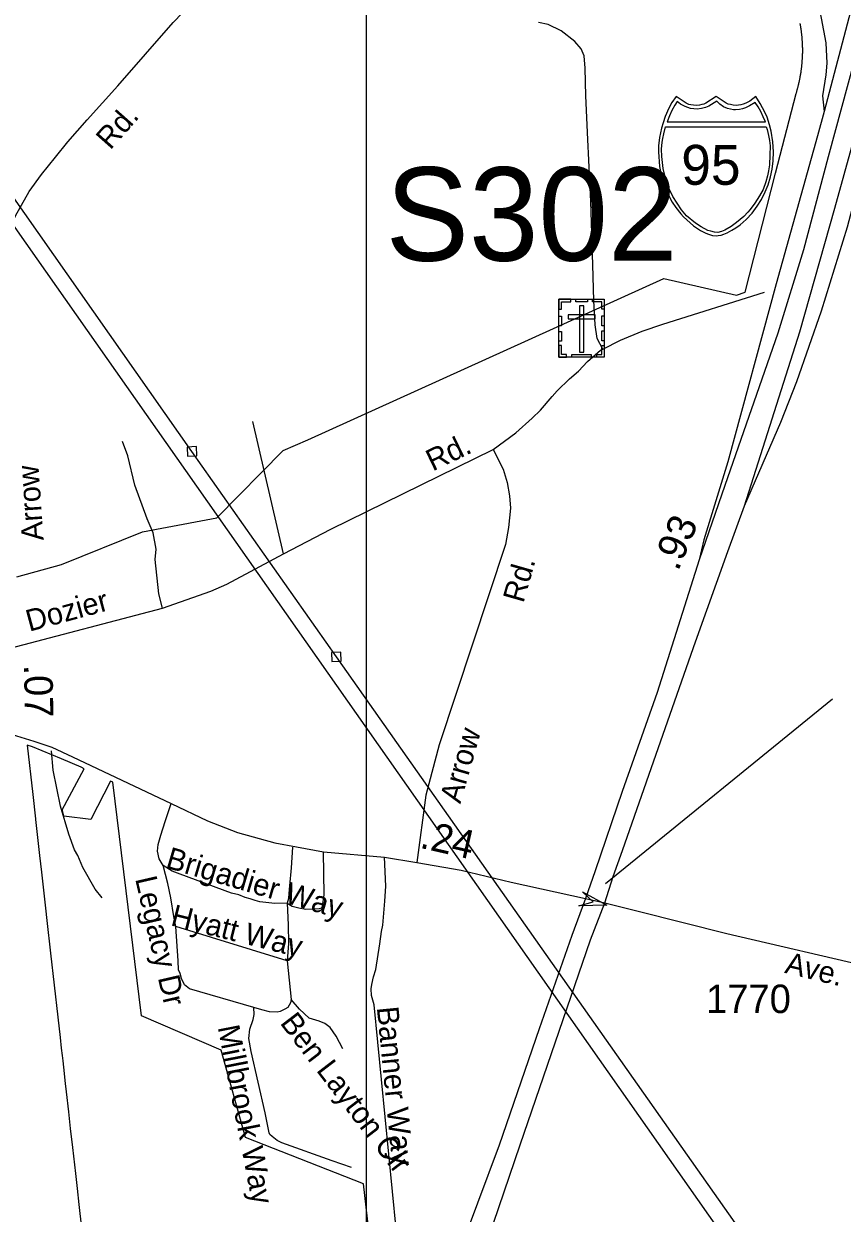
# Model space of a CAD drawing. Extents: x 2220236 to 2384410, y 720751 to 894131.
# Drawn here: x 2328303 to 2331894, y 808018 to 813234 of the extents above; entities that cross this region are included whole.
import ezdxf

# ---------------------------------------------------------------- set-up
doc = ezdxf.new("R2010")
doc.units = 0
doc.layers.add('Default', color=7, linetype='Continuous')

msp = doc.modelspace()

# ---------------------------------------------------------------- linework, layer by layer
at = {"layer": 'Default'}
for p, q in [((2329443.6, 810909), (2329307.8, 811489.8)), ((2330855, 809463.5), (2331851.7, 810274.4)), ((2329459.1, 809124.6), (2328969.8, 809275.3)), ((2329459.1, 809124.6), (2329477.1, 808954.9))]:
    msp.add_line(p, q, dxfattribs=at)
for points in [[(2319853.3, 820695.9), (2326592.3, 814719.1), (2333025.8, 805564.5)], [(2333024.4, 805702.5), (2331824.6, 807406.8), (2329674.8, 810458.2), (2329041.4, 811359.1), (2328249.6, 812486.1), (2327790.8, 813138.8), (2326970.6, 814303.4), (2326633.7, 814783.6), (2326625.6, 814795.5), (2319961.3, 820697.1)], [(2329807.7, 816974.9), (2370566.3, 816974.8), (2370566.3, 785046.7), (2329807.6, 785046.7), (2329807.7, 816974.9)], [(2330485.7, 814226.6), (2330493.6, 814214.7), (2330523.2, 814200.9), (2330633.7, 814189.1), (2330738.3, 814175.2), (2330911.9, 814145.6), (2331067.7, 814114), (2331303.9, 814007), (2331398.7, 813919.6), (2331492.1, 813816.2), (2331573.6, 813710.8), (2331680.8, 813545.8), (2331752.4, 813418.6), (2331792.1, 813313.2), (2331821.9, 813150.2), (2331827.1, 813062), (2331822.5, 813010.2), (2331807.8, 812917.6), (2331814.7, 812849.4)], [(2332217.1, 814086.2), (2332176.8, 813901.9), (2332129, 813719), (2331976.3, 813178.1), (2331832.7, 812650.1), (2331724, 812242.6), (2331612.1, 811877.2), (2331378.6, 811209.5), (2331266, 810883.8)], [(2331465.9, 811120.8), (2331708.5, 811883.6), (2331861.7, 812426.2), (2331984.5, 812868.2), (2332341.9, 814076)], [(2332060.9, 813784), (2331814.7, 812849.4)], [(2328243.3, 810496.4), (2328217.4, 812141.9), (2328214.7, 812171), (2328216.7, 812197.8), (2328217.2, 812255.3), (2328229.6, 812307.4), (2328266.8, 812391.8), (2328326.3, 812498.5), (2328380.8, 812572.9), (2328442.8, 812649.8), (2328497.3, 812716.8), (2328581.6, 812813.5), (2328715.5, 812962.4), (2328958.5, 813240.2), (2329041.5, 813325.8), (2329073.8, 813365.5), (2329115.9, 813427.5), (2329158.1, 813519.3), (2329185.3, 813623.5), (2329225, 813725.2)], [(2328273, 810809.1), (2328468.8, 810863.4), (2328824.2, 811006.5), (2328909.5, 811022.6), (2329150, 811068.2), (2329440.8, 811362.8), (2329549.2, 811409.8), (2331112, 812116.9), (2331430.5, 812044.1), (2331468.5, 812056.5), (2331601.2, 812579.2), (2331692.2, 812928.6), (2331693, 812931), (2331693.8, 812933.4), (2331694.5, 812935.8), (2331695, 812938.2), (2331695.8, 812940.6), (2331696.5, 812943), (2331697.2, 812945.4), (2331697.8, 812947.8), (2331698.5, 812950.2), (2331699, 812952.7), (2331699.8, 812955.1), (2331700.5, 812957.5), (2331701, 812959.9), (2331701.5, 812962.3), (2331702.2, 812964.8), (2331702.8, 812967.2), (2331703.5, 812969.6), (2331704, 812972.1), (2331704.5, 812974.5), (2331705, 812976.9), (2331705.5, 812979.4), (2331706.2, 812981.8), (2331706.8, 812984.2), (2331707.2, 812986.7), (2331707.8, 812989.1), (2331708.2, 812991.6), (2331708.8, 812994.1), (2331709.2, 812996.5), (2331709.8, 812998.9), (2331710, 813001.4), (2331710.5, 813003.9), (2331711, 813006.4), (2331711.5, 813008.8), (2331711.8, 813011.2), (2331712.2, 813013.8), (2331712.8, 813016.2), (2331713, 813018.7), (2331713.5, 813021.1), (2331713.8, 813023.6), (2331714.2, 813026.1), (2331714.5, 813028.6), (2331714.8, 813031.1), (2331715.2, 813033.5), (2331715.5, 813036), (2331715.8, 813038.5), (2331716, 813040.9), (2331716.5, 813043.4), (2331716.8, 813045.9), (2331717, 813048.4), (2331717.2, 813050.9), (2331717.5, 813053.4), (2331717.8, 813055.9), (2331718, 813058.4), (2331718.2, 813060.9), (2331718.5, 813063.3), (2331718.8, 813065.8), (2331718.8, 813068.3), (2331719, 813070.8), (2331719.2, 813073.3), (2331719.2, 813075.8), (2331719.5, 813078.3), (2331719.8, 813080.8), (2331719.8, 813083.3), (2331720, 813085.8), (2331720, 813088.3), (2331720.2, 813090.8), (2331720.2, 813095.8), (2331720.5, 813098.2), (2331720.5, 813103.2), (2331720.8, 813105.8), (2331720.8, 813113.2), (2331720.8, 813115.8), (2331720.8, 813128.2), (2331720.5, 813130.8), (2331720.5, 813138.2), (2331720.2, 813140.8), (2331720.2, 813145.8), (2331720, 813148.2), (2331720, 813150.8), (2331719.8, 813153.2), (2331719.8, 813155.8), (2331719.5, 813158.2), (2331719.2, 813160.8), (2331719.2, 813163.2), (2331719, 813165.8), (2331718.8, 813168.2), (2331718.5, 813170.7), (2331718.2, 813173.2), (2331718.2, 813175.7), (2331718, 813178.2), (2331717.8, 813180.7), (2331717.5, 813183.2), (2331717.2, 813185.6), (2331717, 813188.1), (2331716.8, 813190.6), (2331716.2, 813193.1), (2331716, 813195.6), (2331715.8, 813198.1), (2331715.5, 813200.6), (2331715, 813203), (2331714.8, 813205.5), (2331714.5, 813208), (2331714, 813210.4), (2331713.8, 813212.9), (2331713.2, 813215.4), (2331713, 813217.9), (2331712.5, 813220.3), (2331712.2, 813222.8), (2331711.8, 813225.2), (2331711.2, 813227.8), (2331711, 813230.2), (2331710.5, 813232.6), (2331710, 813235.1)], [(2328273, 810809.1), (2328468.8, 810863.4), (2328824.2, 811006.5), (2328909.5, 811022.6), (2329150, 811068.2), (2329440.8, 811362.8), (2329549.2, 811409.8), (2331112, 812116.9), (2331430.5, 812044.1), (2331468.5, 812056.5), (2331601.2, 812579.2), (2331692.2, 812928.6), (2331693, 812931), (2331693.8, 812933.4), (2331694.5, 812935.8), (2331695, 812938.2), (2331695.8, 812940.6), (2331696.5, 812943), (2331697.2, 812945.4), (2331697.8, 812947.8), (2331698.5, 812950.2), (2331699, 812952.7), (2331699.8, 812955.1), (2331700.5, 812957.5), (2331701, 812959.9), (2331701.5, 812962.3), (2331702.2, 812964.8), (2331702.8, 812967.2), (2331703.5, 812969.6), (2331704, 812972.1), (2331704.5, 812974.5), (2331705, 812976.9), (2331705.5, 812979.4), (2331706.2, 812981.8), (2331706.8, 812984.2), (2331707.2, 812986.7), (2331707.8, 812989.1), (2331708.2, 812991.6), (2331708.8, 812994.1), (2331709.2, 812996.5), (2331709.8, 812998.9), (2331710, 813001.4), (2331710.5, 813003.9), (2331711, 813006.4), (2331711.5, 813008.8), (2331711.8, 813011.2), (2331712.2, 813013.8), (2331712.8, 813016.2), (2331713, 813018.7), (2331713.5, 813021.1), (2331713.8, 813023.6), (2331714.2, 813026.1), (2331714.5, 813028.6), (2331714.8, 813031.1), (2331715.2, 813033.5), (2331715.5, 813036), (2331715.8, 813038.5), (2331716, 813040.9), (2331716.5, 813043.4), (2331716.8, 813045.9), (2331717, 813048.4), (2331717.2, 813050.9), (2331717.5, 813053.4), (2331717.8, 813055.9), (2331718, 813058.4), (2331718.2, 813060.9), (2331718.5, 813063.3), (2331718.8, 813065.8), (2331718.8, 813068.3), (2331719, 813070.8), (2331719.2, 813073.3), (2331719.2, 813075.8), (2331719.5, 813078.3), (2331719.8, 813080.8), (2331719.8, 813083.3), (2331720, 813085.8), (2331720, 813088.3), (2331720.2, 813090.8), (2331720.2, 813095.8), (2331720.5, 813098.2), (2331720.5, 813103.2), (2331720.8, 813105.8), (2331720.8, 813113.2), (2331720.8, 813115.8), (2331720.8, 813128.2), (2331720.5, 813130.8), (2331720.5, 813138.2), (2331720.2, 813140.8), (2331720.2, 813145.8), (2331720, 813148.2), (2331720, 813150.8), (2331719.8, 813153.2), (2331719.8, 813155.8), (2331719.5, 813158.2), (2331719.2, 813160.8), (2331719.2, 813163.2), (2331719, 813165.8), (2331718.8, 813168.2), (2331718.5, 813170.7), (2331718.2, 813173.2), (2331718.2, 813175.7), (2331718, 813178.2), (2331717.8, 813180.7), (2331717.5, 813183.2), (2331717.2, 813185.6), (2331717, 813188.1), (2331716.8, 813190.6), (2331716.2, 813193.1), (2331716, 813195.6), (2331715.8, 813198.1), (2331715.5, 813200.6), (2331715, 813203), (2331714.8, 813205.5), (2331714.5, 813208), (2331714, 813210.4), (2331713.8, 813212.9), (2331713.2, 813215.4), (2331713, 813217.9), (2331712.5, 813220.3), (2331712.2, 813222.8), (2331711.8, 813225.2), (2331711.2, 813227.8), (2331711, 813230.2), (2331710.5, 813232.6), (2331710, 813235.1)], [(2330843.7, 811807.3), (2330819.6, 811853.8), (2330809.7, 811913.4), (2330804.8, 812020.9), (2330800.6, 812177.1), (2330790.7, 812455), (2330777.5, 812726.2), (2330769.2, 812918.1), (2330765.9, 813038.8), (2330762.6, 813093.4), (2330748.6, 813124), (2330720.5, 813157.1), (2330661, 813203.4), (2330604.8, 813231.5), (2330561.8, 813239.8)], [(2331814.7, 812849.4), (2331786.4, 812742.7), (2331604.3, 812094.3), (2331392.6, 811313.3), (2331287, 810971.1), (2331266, 810883.8)], [(2331465.9, 811120.8), (2331625, 811487.4), (2331695.2, 811665.7), (2331803.1, 811975.9), (2331917.7, 812343.3), (2332054.1, 812859.1)], [(2330363.5, 811367.6), (2330462.6, 811440.3), (2330533.7, 811504.8), (2330570.1, 811539.6), (2330622.1, 811599.9), (2330643.7, 811624.2), (2330697.2, 811676.8), (2330736.8, 811711.2), (2330776.3, 811753.6), (2330833.7, 811802.2), (2330843.7, 811807.3), (2330921.3, 811847), (2331016.7, 811886.1), (2331106.5, 811917), (2331552.7, 812057.5)], [(2328243.3, 810496.4), (2328911.4, 810672.1), (2329123.8, 810746.2), (2329193.6, 810776.9), (2329443.6, 810909), (2329650.7, 811018.4), (2330363.5, 811367.6)], [(2328911.4, 810672.1), (2328896.1, 810733.7), (2328880.5, 810885.5), (2328884.1, 810929.5), (2328871.4, 811001.4), (2328844.6, 811063.1), (2328791, 811210.4), (2328759.7, 811339.9), (2328737, 811401.8)], [(2329022.2, 811338.3), (2329062.2, 811339.9), (2329060.6, 811379.8), (2329020.6, 811378.2), (2329022.2, 811338.3)], [(2330363.5, 811367.6), (2330406.4, 811281.6), (2330424.6, 811222), (2330434.5, 811164.1), (2330439.5, 811109.6), (2330429.6, 811025.2), (2330416.3, 810950.8), (2330125.4, 810072.6), (2330066.8, 809851.8), (2330028.2, 809556.4)], [(2330852.3, 809379), (2330889.9, 809495.1), (2330930.2, 809608.4), (2331088.9, 810060.9), (2331250.2, 810524), (2331392.5, 810919.8), (2331465.9, 811120.8)], [(2331266, 810883.8), (2331082.4, 810301.9), (2330929, 809867.9), (2330810.7, 809520), (2330767.9, 809398)], [(2329655.6, 810437.4), (2329695.6, 810439.1), (2329693.9, 810479), (2329654, 810477.4), (2329655.6, 810437.4)], [(2328232.7, 810123.4), (2328347.8, 810088.6), (2328425.9, 810062.2), (2328517.8, 810018.9), (2328950.7, 809815), (2329109.4, 809738.9), (2329241.6, 809688.4), (2329404.2, 809643), (2329500.3, 809625), (2329618.4, 809603.3), (2329886.7, 809579), (2330028.2, 809556.4), (2330222.5, 809522.6), (2330442.1, 809469.8), (2330767.9, 809398)], [(2329829.8, 807827.4), (2329793.8, 808146.9), (2329276, 808349.8), (2329169.8, 808733.6), (2328820.5, 808883.1), (2328694.2, 809907.8), (2328683.5, 809912.8), (2328598, 809744.7), (2328479.2, 809759.9), (2328471.8, 809786.8), (2328568.2, 809967.6), (2328555.5, 809973.7), (2328469.2, 810011.2), (2328342.2, 810062.9), (2328318.8, 810070.6), (2328343, 809854.6), (2328355.2, 809747.1), (2328355.5, 809744.1), (2328373, 809587.2), (2328381.2, 809513.7), (2328399.2, 809355.6), (2328405.2, 809301.8), (2328421.2, 809158.6), (2328437, 809017.6), (2328452.8, 808878), (2328462.8, 808789), (2328468, 808742.3), (2328471.8, 808710.1), (2328474.2, 808686.8), (2328477.5, 808659.3), (2328485.5, 808586.8), (2328489.8, 808549.9), (2328499.5, 808462.5), (2328507.5, 808390.3), (2328517, 808306.8), (2328521.2, 808269.1), (2328529.8, 808192.6), (2328537.2, 808127.1), (2328545, 808056.9), (2328556.8, 807952.8)], [(2329829.8, 807827.4), (2329793.8, 808146.9), (2329276, 808349.8), (2329169.8, 808733.6), (2328820.5, 808883.1), (2328694.2, 809907.8), (2328683.5, 809912.8), (2328598, 809744.7), (2328479.2, 809759.9), (2328471.8, 809786.8), (2328568.2, 809967.6), (2328555.5, 809973.7), (2328469.2, 810011.2), (2328342.2, 810062.9), (2328318.8, 810070.6), (2328343, 809854.6), (2328355.2, 809747.1), (2328355.5, 809744.1), (2328373, 809587.2), (2328381.2, 809513.7), (2328399.2, 809355.6), (2328405.2, 809301.8), (2328421.2, 809158.6), (2328437, 809017.6), (2328452.8, 808878), (2328462.8, 808789), (2328468, 808742.3), (2328471.8, 808710.1), (2328474.2, 808686.8), (2328477.5, 808659.3), (2328485.5, 808586.8), (2328489.8, 808549.9), (2328499.5, 808462.5), (2328507.5, 808390.3), (2328517, 808306.8), (2328521.2, 808269.1), (2328529.8, 808192.6), (2328537.2, 808127.1), (2328545, 808056.9), (2328556.8, 807952.8)], [(2328646.6, 809401.7), (2328616.2, 809439.3), (2328563.1, 809534.7), (2328540.6, 809586.4), (2328526.3, 809612.2), (2328501.6, 809680.1), (2328464.3, 809803.6), (2328432.5, 809961.4), (2328424.3, 810045.7)], [(2328914.9, 809542.5), (2328897.8, 809571.9), (2328889.5, 809606.6), (2328892.8, 809634.7), (2328904.4, 809676.1), (2328924.2, 809735.6), (2328950.7, 809815)], [(2329482.9, 809623.1), (2329476.3, 809532.2), (2329469.7, 809454.4), (2329466.4, 809419.7), (2329464.7, 809398.2), (2329458.4, 809378.4)], [(2329458.4, 809378.4), (2329480.5, 809364.7), (2329510.7, 809357), (2329540.7, 809351.4), (2329600.6, 809354), (2329610.7, 809358), (2329614.6, 809364), (2329622, 809414.1), (2329618.4, 809603.3)], [(2329458.4, 809378.4), (2329404.5, 809375.8), (2329338.4, 809383.1), (2329318.3, 809388.9), (2329296.4, 809396.6), (2329274.3, 809402.3), (2329246.3, 809414.2), (2329214.1, 809421.7), (2328989.3, 809505.3), (2328955.1, 809518.9), (2328914.9, 809542.5)], [(2328969.8, 809275.3), (2328961.2, 809319.1), (2328948.5, 809400.8), (2328935.7, 809464.7), (2328914.9, 809542.5)], [(2329873.6, 809253), (2329879.3, 809281), (2329888.2, 809387), (2329891.5, 809452.9), (2329886.7, 809579)], [(2330767.9, 809398), (2330708.6, 809236.7), (2330564.4, 808826.8), (2330389.8, 808316.1), (2330199.4, 807808), (2330072.4, 807474.6), (2329892.6, 807030), (2329681.9, 806506.8)], [(2330767.9, 809398), (2330852.3, 809379)], [(2329458.4, 809378.4), (2329463.5, 809282.4), (2329464.4, 809200.6), (2329459.1, 809124.6)], [(2329846, 806471), (2329968, 806815.7), (2330224.5, 807561.9), (2330481, 808318.7), (2330789.3, 809217.1), (2330852.3, 809379)], [(2330852.3, 809379), (2330999.1, 809343.1), (2331387.4, 809244.8), (2332041.3, 809092.9), (2332207.6, 809053.8), (2332514.3, 808968.3), (2332607.2, 808936.6), (2332732.4, 808885.9), (2332878.1, 808825.7), (2333396.2, 808608.8), (2333927.1, 808388.6), (2334052.4, 808325.7)], [(2329313.4, 808921), (2329030.6, 809002), (2329008.5, 809019.7), (2328996.1, 809047.7), (2328990, 809069.6), (2328981.8, 809085.5), (2328981.4, 809125.5), (2328969.8, 809275.3)], [(2329937.6, 807950.1), (2329841.1, 808932.7), (2329828.7, 808972.6), (2329828.2, 809002.6), (2329830.1, 809020.5), (2329837.7, 809054.6), (2329847.4, 809086.8), (2329866.2, 809198.8), (2329873.6, 809253)], [(2329740.8, 808218), (2329656.5, 808248), (2329435.7, 808326.6), (2329415.7, 808336.4), (2329393.6, 808354.3), (2329383.4, 808364), (2329379.3, 808370.1), (2329362.3, 808457.8), (2329301.5, 808727), (2329291, 808784.8), (2329294.5, 808825), (2329310, 808867), (2329313.7, 808889.2), (2329313.4, 808921)], [(2329477.1, 808954.9), (2329473.1, 808940.7), (2329461.3, 808920.6), (2329449.4, 808912.5), (2329427.6, 808902.2), (2329415.7, 808900.1), (2329381.6, 808901.7), (2329347.5, 808909.4), (2329313.4, 808921)], [(2329703.1, 808739.4), (2329674.7, 808795.1), (2329647.9, 808832.4), (2329624, 808850.4), (2329600, 808860.2), (2329555.8, 808873.6), (2329513.4, 808913.1), (2329477.1, 808954.9)]]:
    msp.add_lwpolyline(points, dxfattribs=at)
for points in [[(2331340.9, 812304.3), (2331350.4, 812305.2), (2331363.1, 812307.7), (2331375.5, 812311.7), (2331389.6, 812318), (2331410.4, 812329.5), (2331427.2, 812339.3), (2331446.5, 812352.3), (2331472.7, 812376), (2331498.7, 812403.5), (2331521.7, 812434.5), (2331539.9, 812463.5), (2331556, 812496.7), (2331569.4, 812527.6), (2331580.1, 812562.9), (2331587.2, 812597.1), (2331590.8, 812632.8), (2331593.1, 812672.4), (2331590.4, 812716.9), (2331582.7, 812762.5), (2331575.4, 812790.9), (2331564.4, 812824.8), (2331555.4, 812846.5), (2331534.6, 812884.9), (2331515.8, 812914.5), (2331488.6, 812895.3), (2331470.8, 812885.9), (2331460, 812881), (2331448.8, 812878.9), (2331428.3, 812876.4), (2331415.4, 812876.9), (2331403.5, 812879.7), (2331393.4, 812881.8), (2331385.1, 812885.9), (2331340.9, 812914.5), (2331296.6, 812885.9), (2331287.3, 812881.6), (2331277.8, 812879.7), (2331268.7, 812877.1), (2331253.5, 812876.4), (2331242, 812876.7), (2331230.1, 812878.9), (2331220.7, 812880.8), (2331210.2, 812885.9), (2331165.1, 812914.5), (2331147.4, 812888.8), (2331132.9, 812863.4), (2331117.5, 812827.5), (2331108, 812799.6), (2331101.2, 812776.8), (2331092.8, 812734.8), (2331088.5, 812698.2), (2331087.8, 812672.4), (2331092.5, 812607.9), (2331099.6, 812573.5), (2331106.8, 812545.7), (2331130.7, 812485.7), (2331148.6, 812452.1), (2331164, 812427.9), (2331185.6, 812400.8), (2331197.3, 812387.8), (2331242.1, 812348.6), (2331272, 812328.2), (2331295.9, 812315.3), (2331307.2, 812311), (2331324.7, 812306.1)], [(2331170.5, 812893.8), (2331159.5, 812876.8), (2331146.8, 812854), (2331136.7, 812830.3), (2331126.3, 812804.2), (2331557.9, 812804), (2331547.8, 812826.4), (2331537.1, 812849), (2331525.8, 812869.5), (2331512.1, 812889.4), (2331487.9, 812874.2), (2331470.3, 812865.9), (2331456.1, 812861), (2331444.1, 812858.3), (2331425.5, 812856.8), (2331417.2, 812857.3), (2331391.3, 812863.2), (2331373.7, 812870.3), (2331357, 812881.5), (2331343.5, 812894.2), (2331309.3, 812873.5), (2331294.1, 812866.8), (2331276.7, 812862.4), (2331257.6, 812860), (2331228.2, 812863.2), (2331205.1, 812871.1), (2331185.2, 812881.5)], [(2331560.4, 812782.7), (2331565, 812770.5), (2331571.4, 812743.5), (2331574.7, 812722.7), (2331578.2, 812698.7), (2331577, 812657.5), (2331575, 812614.9), (2331571.1, 812589.7), (2331565.8, 812566.8), (2331558.7, 812541.3), (2331547.1, 812507.5), (2331531.2, 812478.9), (2331511.4, 812447), (2331489.9, 812419.2), (2331480.5, 812407.6), (2331462.8, 812388.9), (2331430.6, 812363.1), (2331407.1, 812345.5), (2331378.9, 812328.8), (2331364.6, 812322.5), (2331347.9, 812319), (2331334.2, 812320), (2331317.6, 812324.4), (2331304.2, 812328), (2331274.7, 812344), (2331250.9, 812359.9), (2331211.1, 812392.5), (2331189.7, 812417.6), (2331169.6, 812447), (2331151.7, 812477.1), (2331132.7, 812516.8), (2331119.2, 812556.7), (2331109.4, 812599.8), (2331102.8, 812652.4), (2331102.1, 812684.5), (2331104, 812715.3), (2331107, 812731.5), (2331110.9, 812751.5), (2331118.8, 812782.5)], [(2330651.1, 811983.2), (2330662.5, 811983.2), (2330662.5, 812015.3), (2330703, 812015.3), (2330703, 812026.5), (2330651.2, 812026.5)], [(2330651.2, 812026.5), (2330850.2, 812026.5), (2330850.2, 811771.8), (2330651.2, 811771.8)], [(2330725.2, 812026.4), (2330777, 812026.4), (2330777, 812015), (2330725.2, 812015)], [(2330760.2, 811997.2), (2330741.5, 811997.2), (2330741.5, 811794.4), (2330760.2, 811794.4)], [(2330850.3, 811983.1), (2330839, 811983.1), (2330839, 812015.3), (2330798.4, 812015.3), (2330798.4, 812026.4), (2330850.3, 812026.4)], [(2330651.1, 811909), (2330651.1, 811952.3), (2330662.5, 811952.3), (2330662.5, 811909)], [(2330692, 811958.4), (2330692, 811939.7), (2330809.7, 811939.7), (2330809.7, 811958.4)], [(2330838.9, 811910), (2330838.9, 811953.3), (2330850.3, 811953.3), (2330850.3, 811910)], [(2330651.1, 811841.8), (2330651.1, 811885.1), (2330662.5, 811885.1), (2330662.5, 811841.8)], [(2330838.9, 811844.1), (2330838.9, 811887.4), (2330850.2, 811887.4), (2330850.2, 811844.1)], [(2330684.2, 811771.9), (2330684.2, 811783.4), (2330662.2, 811783.4), (2330662.2, 811823.8), (2330651.1, 811823.8), (2330651.1, 811771.9)], [(2330817.1, 811771.8), (2330817.1, 811783.3), (2330839.1, 811783.3), (2330839.1, 811823.7), (2330850.2, 811823.7), (2330850.2, 811771.8)], [(2330708.6, 811783.3), (2330793.5, 811783.3), (2330793.5, 811771.9), (2330708.6, 811771.9)], [(2330754.2, 809427.3), (2330861, 809368.5), (2330739.1, 809366), (2330801.8, 809383.1)]]:
    msp.add_lwpolyline(points, close=True, dxfattribs=at)

# ---------------------------------------------------------------- texts
for s, height, rotation, p in [('Rd.', 95, 48.4986, (2328682.9, 812677.8)), ('Rd.', 95, 25.7482, (2330097.4, 811270.3)), ('Arrow', 95, 93.9729, (2328390.6, 810969.8)), ('.93', 125, 67.2872, (2331173.9, 810830.2)), ('Rd.', 95, 74.0656, (2330495.2, 810690.5)), ('Dozier', 95, 15.1123, (2328327.4, 810567.9)), ('.07', 125, 271.1077, (2328304.2, 810423.4)), ('Arrow', 95, 74.0656, (2330218.7, 809811)), ('.24', 125, 347.1758, (2330036.8, 809621.3)), ('Brigadier Way', 95, 343.6032, (2328921.5, 809534.4)), ('Legacy Dr', 95, 282.9386, (2328791.6, 809485.1)), ('Hyatt Way', 95, 345.9572, (2328943.8, 809281.4)), ('Ave.', 95, 346.3875, (2331638.4, 809072.9)), ('Banner Way', 95, 275.6035, (2329852.1, 808920.8)), ('Ben Layton Cir', 95, 307.4848, (2329424.7, 808852.1)), ('Millbrook Way', 95, 281.0566, (2329153.9, 808834.5))]:
    msp.add_text(s, height=height, rotation=rotation, dxfattribs=at).set_placement(p)
for s, height, p in [('95', 175, (2331188, 812528.1)), ('S302', 410.1, (2329890.9, 812194.9)), ('1770', 125, (2331297.1, 808895.8))]:
    msp.add_text(s, height=height, dxfattribs=at).set_placement(p)

doc.saveas('drawing.dxf')
